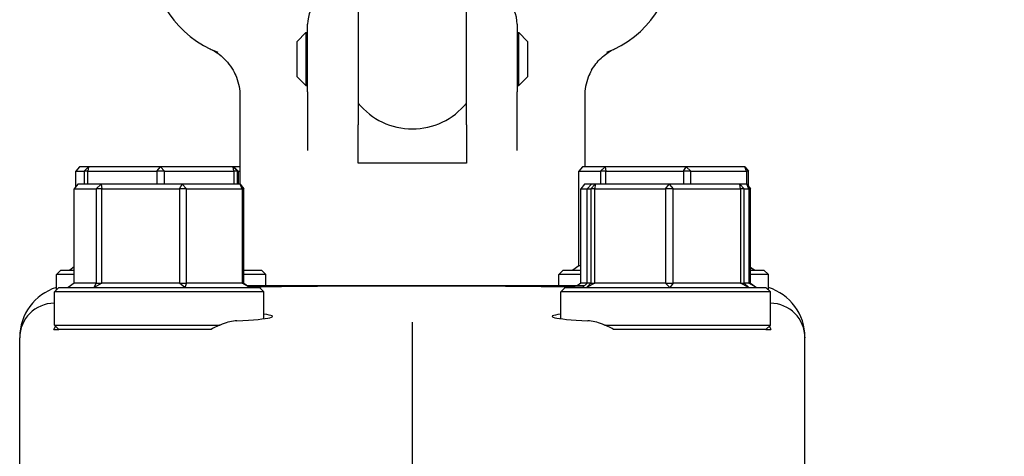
# Model space of a CAD drawing. Header units: inches. Extents: x 5 to 1128, y -85 to 748.
# Tile 566 of 656: x 925.15 to 928.68, y 298 to 299.56. Entities that reach past the tile are written whole.
import ezdxf

# ---------------------------------------------------------------- set-up
doc = ezdxf.new("R2010")
doc.units = ezdxf.units.IN
doc.header["$LTSCALE"] = 32
doc.header["$MEASUREMENT"] = 0
doc.layers.add('Visible (ANSI)', color=7, linetype='Continuous', lineweight=30)

msp = doc.modelspace()

# ---------------------------------------------------------------- linework, layer by layer
at = {"layer": 'Visible (ANSI)'}
for p, q in [((926.36203, 299.67117), (926.36203, 299.18625)), ((926.74953, 299.18625), (926.74953, 299.67117)), ((926.18078, 299.30371), (926.18078, 299.54617)), ((926.93078, 299.54617), (926.93078, 299.30371)), ((926.14328, 299.48492), (926.17453, 299.51617)), ((926.17453, 299.51617), (926.17453, 299.32617)), ((926.17453, 299.51617), (926.18078, 299.51617)), ((926.93078, 299.51617), (926.93703, 299.51617)), ((926.93703, 299.32617), (926.93703, 299.51617)), ((926.96828, 299.48492), (926.93703, 299.51617)), ((926.14328, 299.35742), (926.14328, 299.48492)), ((926.96828, 299.48492), (926.96828, 299.35742)), ((926.14328, 299.35742), (926.17453, 299.32617)), ((926.96828, 299.35742), (926.93703, 299.32617)), ((926.17453, 299.32617), (926.18078, 299.32617)), ((926.93078, 299.32617), (926.93703, 299.32617)), ((925.93828, 299.28863), (925.93828, 298.97242)), ((926.18078, 299.30371), (926.18078, 299.09405)), ((926.93078, 299.09405), (926.93078, 299.30371)), ((927.17328, 299.28863), (927.17328, 299.03492)), ((926.36203, 299.0481), (926.36203, 299.18625)), ((926.74953, 299.18625), (926.74953, 299.0481)), ((925.36399, 299.03492), (925.35097, 299.01929)), ((925.39565, 299.03492), (925.36399, 299.03492)), ((925.38006, 299.01929), (925.39565, 299.03492)), ((925.39565, 299.03492), (925.39347, 299.01929)), ((925.65425, 299.03492), (925.39565, 299.03492)), ((925.64067, 299.01929), (925.65425, 299.03492)), ((925.65425, 299.03492), (925.66773, 299.01929)), ((925.91439, 299.03492), (925.65425, 299.03492)), ((925.9164, 299.01929), (925.91439, 299.03492)), ((925.91439, 299.03492), (925.93005, 299.01929)), ((925.91592, 299.03492), (925.91439, 299.03492)), ((925.93828, 299.03492), (925.91592, 299.03492)), ((925.93151, 299.01929), (925.91592, 299.03492)), ((926.74953, 299.0481), (926.36203, 299.0481)), ((927.16555, 299.03492), (927.1523, 299.01929)), ((927.24664, 299.03492), (927.16555, 299.03492)), ((927.22981, 299.01929), (927.24664, 299.03492)), ((927.24664, 299.03492), (927.24919, 299.01929)), ((927.53688, 299.03492), (927.24664, 299.03492)), ((927.52662, 299.01929), (927.53688, 299.03492)), ((927.53688, 299.03492), (927.55267, 299.01929)), ((927.74602, 299.03492), (927.53688, 299.03492)), ((927.75259, 299.01929), (927.74602, 299.03492)), ((927.74602, 299.03492), (927.75927, 299.01929)), ((925.35097, 298.96419), (925.35097, 299.01929)), ((925.35097, 299.01929), (925.38006, 299.01929)), ((925.39347, 299.01929), (925.38006, 299.01929)), ((925.38006, 299.01929), (925.38006, 298.97242)), ((925.39347, 298.97242), (925.39347, 299.01929)), ((925.39347, 299.01929), (925.64067, 299.01929)), ((925.66773, 299.01929), (925.64067, 299.01929)), ((925.64067, 299.01929), (925.64067, 298.97242)), ((925.66773, 298.97242), (925.66773, 299.01929)), ((925.66773, 299.01929), (925.9164, 299.01929)), ((925.93005, 299.01929), (925.9164, 299.01929)), ((925.9164, 299.01929), (925.9164, 298.97242)), ((925.93005, 298.97242), (925.93005, 299.01929)), ((925.93005, 299.01929), (925.93151, 299.01929)), ((925.93151, 299.01929), (925.93828, 299.01929)), ((925.93151, 299.01929), (925.93151, 298.97242)), ((927.1523, 298.68054), (927.1523, 299.01929)), ((927.1523, 299.01929), (927.22981, 299.01929)), ((927.24919, 299.01929), (927.22981, 299.01929)), ((927.22981, 299.01929), (927.22981, 298.97242)), ((927.24919, 298.97242), (927.24919, 299.01929)), ((927.24919, 299.01929), (927.52662, 299.01929)), ((927.55267, 299.01929), (927.52662, 299.01929)), ((927.52662, 299.01929), (927.52662, 298.97242)), ((927.55267, 298.97242), (927.55267, 299.01929)), ((927.55267, 299.01929), (927.75259, 299.01929)), ((927.75927, 299.01929), (927.75259, 299.01929)), ((927.75259, 299.01929), (927.75259, 298.97242)), ((927.75927, 298.96576), (927.75927, 299.01929)), ((925.35792, 298.97242), (925.34473, 298.95679)), ((925.4408, 298.97242), (925.35792, 298.97242)), ((925.42396, 298.95679), (925.4408, 298.97242)), ((925.4408, 298.97242), (925.44345, 298.95679)), ((925.73149, 298.97242), (925.4408, 298.97242)), ((925.72132, 298.95679), (925.73149, 298.97242)), ((925.73149, 298.97242), (925.74733, 298.95679)), ((925.93929, 298.97242), (925.73149, 298.97242)), ((925.94596, 298.95679), (925.93929, 298.97242)), ((925.93929, 298.97242), (925.95248, 298.95679)), ((927.17227, 298.97242), (927.15909, 298.95679)), ((927.19728, 298.97242), (927.17227, 298.97242)), ((927.19728, 298.97242), (927.18196, 298.95679)), ((927.19449, 298.95679), (927.21038, 298.97242)), ((927.21038, 298.97242), (927.19728, 298.97242)), ((927.21038, 298.97242), (927.20903, 298.95679)), ((927.47606, 298.97242), (927.21038, 298.97242)), ((927.46299, 298.95679), (927.47606, 298.97242)), ((927.47606, 298.97242), (927.49003, 298.95679)), ((927.72864, 298.97242), (927.47606, 298.97242)), ((927.73147, 298.95679), (927.72864, 298.97242)), ((927.72864, 298.97242), (927.74396, 298.95679)), ((927.75365, 298.97242), (927.72864, 298.97242)), ((927.76032, 298.95679), (927.75365, 298.97242)), ((927.75365, 298.97242), (927.76684, 298.95679)), ((925.34473, 298.61804), (925.34473, 298.95679)), ((925.34473, 298.95679), (925.42396, 298.95679)), ((925.44345, 298.95679), (925.42396, 298.95679)), ((925.42396, 298.95679), (925.42396, 298.61804)), ((925.44345, 298.61804), (925.44345, 298.95679)), ((925.44345, 298.95679), (925.72132, 298.95679)), ((925.74733, 298.95679), (925.72132, 298.95679)), ((925.72132, 298.95679), (925.72132, 298.61804)), ((925.74733, 298.61804), (925.74733, 298.95679)), ((925.74733, 298.95679), (925.94596, 298.95679)), ((925.95248, 298.95679), (925.94596, 298.95679)), ((925.94596, 298.95679), (925.94596, 298.61804)), ((925.95248, 298.61804), (925.95248, 298.95679)), ((927.15909, 298.61804), (927.15909, 298.95679)), ((927.15909, 298.95679), (927.18196, 298.95679)), ((927.18196, 298.61804), (927.18196, 298.95679)), ((927.18196, 298.95679), (927.19449, 298.95679)), ((927.20903, 298.95679), (927.19449, 298.95679)), ((927.19449, 298.95679), (927.19449, 298.61804)), ((927.20903, 298.61804), (927.20903, 298.95679)), ((927.20903, 298.95679), (927.46299, 298.95679)), ((927.49003, 298.95679), (927.46299, 298.95679)), ((927.46299, 298.95679), (927.46299, 298.61804)), ((927.49003, 298.61804), (927.49003, 298.95679)), ((927.49003, 298.95679), (927.73147, 298.95679)), ((927.74396, 298.95679), (927.73147, 298.95679)), ((927.73147, 298.95679), (927.73147, 298.61804)), ((927.74396, 298.61804), (927.74396, 298.95679)), ((927.74396, 298.95679), (927.76032, 298.95679)), ((927.76684, 298.95679), (927.76032, 298.95679)), ((927.76032, 298.95679), (927.76032, 298.61804)), ((927.76684, 298.61804), (927.76684, 298.95679)), ((927.1523, 298.68054), (927.13058, 298.66492)), ((927.15909, 298.68054), (927.1523, 298.68054)), ((925.29641, 298.66492), (925.28078, 298.64929)), ((925.34473, 298.64929), (925.28078, 298.64929)), ((925.28078, 298.59397), (925.28078, 298.64929)), ((925.29641, 298.66492), (925.34473, 298.66492)), ((925.34473, 298.67614), (925.32883, 298.66492)), ((925.95248, 298.66492), (926.01516, 298.66492)), ((926.03078, 298.64929), (925.95248, 298.64929)), ((926.01516, 298.66492), (926.03078, 298.64929)), ((926.03078, 298.60867), (926.03078, 298.64929)), ((927.09641, 298.66492), (927.08078, 298.64929)), ((927.15909, 298.64929), (927.08078, 298.64929)), ((927.08078, 298.60867), (927.08078, 298.64929)), ((927.09641, 298.66492), (927.15909, 298.66492)), ((927.76684, 298.6751), (927.78098, 298.66492)), ((927.78098, 298.66492), (927.76684, 298.67271)), ((927.76684, 298.66492), (927.81516, 298.66492)), ((927.83078, 298.64929), (927.76684, 298.64929)), ((927.81516, 298.66492), (927.83078, 298.64929)), ((927.83078, 298.59397), (927.83078, 298.64929)), ((925.34473, 298.61804), (925.32289, 298.60242)), ((925.42396, 298.61804), (925.34473, 298.61804)), ((925.41577, 298.60242), (925.42396, 298.61804)), ((925.44345, 298.61804), (925.41577, 298.60242)), ((925.42396, 298.61804), (925.44345, 298.61804)), ((925.72132, 298.61804), (925.44345, 298.61804)), ((925.72132, 298.61804), (925.74733, 298.61804)), ((925.74148, 298.60242), (925.72132, 298.61804)), ((925.74733, 298.61804), (925.74148, 298.60242)), ((925.94596, 298.61804), (925.74733, 298.61804)), ((925.97432, 298.60242), (925.94596, 298.61804)), ((925.94596, 298.61804), (925.95248, 298.61804)), ((925.95248, 298.61804), (925.97432, 298.60242)), ((927.15909, 298.61804), (927.14598, 298.60867)), ((927.18196, 298.61804), (927.15909, 298.61804)), ((927.18196, 298.61804), (927.16527, 298.60242)), ((927.17995, 298.60242), (927.19449, 298.61804)), ((927.20903, 298.61804), (927.17995, 298.60242)), ((927.19449, 298.61804), (927.18196, 298.61804)), ((927.19449, 298.61804), (927.20903, 298.61804)), ((927.46299, 298.61804), (927.20903, 298.61804)), ((927.47764, 298.60242), (927.46299, 298.61804)), ((927.46299, 298.61804), (927.49003, 298.61804)), ((927.49003, 298.61804), (927.47764, 298.60242)), ((927.73147, 298.61804), (927.49003, 298.61804)), ((927.76065, 298.60242), (927.73147, 298.61804)), ((927.73147, 298.61804), (927.74396, 298.61804)), ((927.74396, 298.61804), (927.76065, 298.60242)), ((927.76032, 298.61804), (927.74396, 298.61804)), ((927.78867, 298.60242), (927.76032, 298.61804)), ((927.76032, 298.61804), (927.76684, 298.61804)), ((927.76684, 298.61804), (927.78867, 298.60242)), ((925.28923, 298.60242), (925.2736, 298.58679)), ((926.0236, 298.58679), (925.2736, 298.58679)), ((925.2736, 298.46804), (925.2736, 298.58679)), ((925.28923, 298.60242), (926.00798, 298.60242)), ((926.55568, 298.60867), (925.96558, 298.60867)), ((926.00798, 298.60242), (926.0236, 298.58679)), ((926.0236, 298.49044), (926.0236, 298.58679)), ((927.17195, 298.60867), (926.55568, 298.60867)), ((927.10359, 298.60242), (927.08796, 298.58679)), ((927.83796, 298.58679), (927.08796, 298.58679)), ((927.08796, 298.49044), (927.08796, 298.58679)), ((927.10359, 298.60242), (927.82234, 298.60242)), ((927.82234, 298.60242), (927.83796, 298.58679)), ((927.83796, 298.46804), (927.83796, 298.58679)), ((926.55578, 298.35379), (926.55578, 298.47874)), ((925.27183, 298.45242), (925.28923, 298.45242)), ((925.2736, 298.46804), (925.86732, 298.46804)), ((925.28923, 298.45242), (925.2736, 298.46804)), ((925.7369, 298.45242), (925.28923, 298.45242)), ((927.24425, 298.46804), (927.83796, 298.46804)), ((927.82234, 298.45242), (927.37467, 298.45242)), ((927.82234, 298.45242), (927.83796, 298.46804)), ((927.82234, 298.45242), (927.83973, 298.45242)), ((925.14953, 298.42457), (925.14953, 298.42186)), ((925.14953, 297.93679), (925.14953, 298.42186)), ((927.96203, 298.42457), (927.96203, 298.42186)), ((927.96203, 297.93679), (927.96203, 298.42186)), ((926.55578, 297.93679), (926.55578, 298.35379))]:
    msp.add_line(p, q, dxfattribs=at)
for centre, radius, start, end in [((925.99328, 299.79617), 0.375, 180, 249.10429), ((927.11828, 299.79617), 0.375, 290.89571, 0), ((926.30578, 299.54617), 0.125, 90, 180), ((926.80578, 299.54617), 0.125, 0, 90), ((926.55578, 299.42117), 0.25, 219.19497, 320.80503)]:
    msp.add_arc(centre, radius, start, end, dxfattribs=at)
for centre, major_axis, ratio, start_param, end_param in [((925.33869, 298.42349), (0.18003, -0.0586), 0.9903423, 2.1937689, 3.4534494), ((927.77288, 298.42349), (-0.18003, -0.0586), 0.9903423, 2.829736, 4.0894164), ((925.27564, 298.421), (-0.1175, 0.04626), 0.9899206, 5.1001048, 6.6547973), ((927.83593, 298.421), (0.1175, 0.04626), 0.9899206, 5.9115734, 7.4662658), ((925.6486, 298.49863), (0.40625, 0), 0.0524078, 5.4675538, 6.6779764), ((927.46296, 298.49863), (0.40625, 0), 0.0524078, 2.7468015, 3.9572242)]:
    msp.add_ellipse(centre, major_axis=major_axis, ratio=ratio, start_param=start_param, end_param=end_param, dxfattribs=at)
for points, knots in [([(948.01561, 304.60867), (948.00802, 304.57199), (948.00015, 304.53537), (947.99199, 304.49883), (947.99067, 304.49289), (947.98933, 304.48695), (947.98799, 304.48102), (947.94245, 304.27935), (947.88827, 304.0799), (947.826, 303.88357), (947.82093, 303.86758), (947.8158, 303.85159), (947.81061, 303.83561), (947.80814, 303.828), (947.80565, 303.82038), (947.80315, 303.81277), (947.76985, 303.71135), (947.73422, 303.61027), (947.6965, 303.51018), (947.69314, 303.50129), (947.68978, 303.49241), (947.68639, 303.48353), (947.60745, 303.27647), (947.5194, 303.07318), (947.42309, 302.87456), (947.41784, 302.86373), (947.41257, 302.85293), (947.40727, 302.84213), (947.36147, 302.7488), (947.31385, 302.65651), (947.26452, 302.56535), (947.25843, 302.55411), (947.25232, 302.54288), (947.24619, 302.53168), (947.14365, 302.34441), (947.03388, 302.16198), (946.91789, 301.98505), (946.91382, 301.97886), (946.90975, 301.97267), (946.90568, 301.96648), (946.89866, 301.95585), (946.89163, 301.94523), (946.88457, 301.93464), (946.88105, 301.92936), (946.87753, 301.92408), (946.874, 301.91881), (946.81961, 301.83757), (946.76366, 301.75715), (946.70624, 301.67761), (946.69909, 301.66772), (946.69192, 301.65784), (946.68473, 301.64797), (946.55821, 301.47434), (946.42462, 301.30504), (946.28478, 301.14072), (946.27649, 301.13098), (946.26817, 301.12125), (946.25983, 301.11154), (946.19613, 301.03735), (946.13116, 300.96419), (946.06514, 300.89225), (946.05601, 300.88231), (946.04687, 300.87239), (946.0377, 300.86249), (945.89516, 300.70859), (945.74768, 300.56019), (945.59618, 300.41755), (945.5859, 300.40788), (945.57561, 300.39824), (945.56531, 300.38862), (945.52794, 300.35376), (945.49034, 300.31924), (945.45251, 300.28508), (945.41778, 300.25372), (945.3828, 300.2226), (945.34758, 300.19172), (945.33715, 300.18258), (945.3267, 300.17346), (945.31622, 300.16436), (945.1568, 300.02583), (944.99245, 299.89227), (944.82397, 299.76403), (944.81313, 299.75579), (944.80228, 299.74756), (944.79141, 299.73935), (944.73177, 299.69435), (944.67162, 299.65), (944.61101, 299.60634), (944.59062, 299.59165), (944.57018, 299.57704), (944.54969, 299.56251), (944.53867, 299.55469), (944.52763, 299.5469), (944.51658, 299.53913), (944.43496, 299.48172), (944.35252, 299.42554), (944.26938, 299.37059), (944.17315, 299.307), (944.07597, 299.24508), (943.97799, 299.18485), (943.96696, 299.17807), (943.95592, 299.17131), (943.94487, 299.16457), (943.8663, 299.11667), (943.78723, 299.06986), (943.70774, 299.02414), (943.69893, 299.01908), (943.69012, 299.01403), (943.68129, 299.00899), (943.67058, 299.00286), (943.65985, 298.99676), (943.64911, 298.99067), (943.46315, 298.88527), (943.27368, 298.78512), (943.08145, 298.69043), (943.07124, 298.6854), (943.06101, 298.68038), (943.05078, 298.67538), (942.96093, 298.63146), (942.87049, 298.58873), (942.77952, 298.54719), (942.76951, 298.54262), (942.75949, 298.53806), (942.74946, 298.53352), (942.55524, 298.44552), (942.35866, 298.36298), (942.16038, 298.28593), (942.15102, 298.28229), (942.14166, 298.27867), (942.1323, 298.27506), (942.0365, 298.23811), (941.94031, 298.20244), (941.8438, 298.16806), (941.83504, 298.16493), (941.82627, 298.16182), (941.8175, 298.15872), (941.79749, 298.15164), (941.77746, 298.14462), (941.75742, 298.13765), (941.57269, 298.0734), (941.3862, 298.01359), (941.19829, 297.95822), (941.19097, 297.95607), (941.18364, 297.95392), (941.17632, 297.95177), (941.09199, 297.9271), (941.00737, 297.90331), (940.9225, 297.88043), (940.90501, 297.87571), (940.8875, 297.87103), (940.86999, 297.86639), (940.86332, 297.86462), (940.85664, 297.86286), (940.84997, 297.8611), (940.63602, 297.80479), (940.42053, 297.75415), (940.20398, 297.70919), (940.19843, 297.70804), (940.19288, 297.70689), (940.18733, 297.70574), (940.08076, 297.68376), (939.97394, 297.66316), (939.86692, 297.64392), (939.8619, 297.64302), (939.85687, 297.64212), (939.85185, 297.64122), (939.79646, 297.63133), (939.74103, 297.62181), (939.68555, 297.61265), (939.51953, 297.58526), (939.35295, 297.56111), (939.18598, 297.5402), (939.18225, 297.53973), (939.17851, 297.53926), (939.17478, 297.5388), (939.06426, 297.52506), (938.95357, 297.51274), (938.84276, 297.50184), (938.83976, 297.50154), (938.83675, 297.50125), (938.83375, 297.50095), (938.60725, 297.47882), (938.38027, 297.46262), (938.1529, 297.4523), (938.15151, 297.45223), (938.15012, 297.45217), (938.14873, 297.45211), (938.03485, 297.44698), (937.9209, 297.44332), (937.80692, 297.44115), (937.80633, 297.44114), (937.80575, 297.44113), (937.80516, 297.44112), (937.72168, 297.43954), (937.63818, 297.43875), (937.55468, 297.43876), (937.40899, 297.43877), (937.26328, 297.4412), (937.11764, 297.44604), (937.11662, 297.44608), (937.1156, 297.44611), (937.11457, 297.44615), (937.00109, 297.44995), (936.88765, 297.45522), (936.7743, 297.46196), (936.77249, 297.46207), (936.77068, 297.46218), (936.76887, 297.46228), (936.54213, 297.47586), (936.31575, 297.49532), (936.09008, 297.52066), (936.08676, 297.52104), (936.08344, 297.52141), (936.08012, 297.52179), (935.96986, 297.53426), (935.85976, 297.54813), (935.74988, 297.56342), (935.74583, 297.56398), (935.74179, 297.56455), (935.73774, 297.56511), (935.63304, 297.57978), (935.52854, 297.59572), (935.42427, 297.61294), (935.30197, 297.63314), (935.17986, 297.65512), (935.05802, 297.6789), (935.05262, 297.67995), (935.04721, 297.68101), (935.04181, 297.68207), (934.93004, 297.70403), (934.8185, 297.7275), (934.70728, 297.75247), (934.70125, 297.75382), (934.69522, 297.75518), (934.6892, 297.75654), (934.52168, 297.79442), (934.35491, 297.83571), (934.18906, 297.88043), (934.13115, 297.89605), (934.07335, 297.91208), (934.01566, 297.92854), (934.00833, 297.93063), (934.00099, 297.93273), (933.99366, 297.93484), (933.88715, 297.96543), (933.78106, 297.99746), (933.67545, 298.03092), (933.66746, 298.03345), (933.65948, 298.03599), (933.6515, 298.03853), (933.55085, 298.07065), (933.45065, 298.10405), (933.35097, 298.13875), (933.23619, 298.17871), (933.12183, 298.22046), (933.00803, 298.264), (932.99879, 298.26754), (932.98954, 298.27109), (932.9803, 298.27466), (932.88008, 298.3133), (932.78029, 298.35334), (932.68103, 298.39477), (932.67135, 298.3988), (932.66168, 298.40286), (932.65202, 298.40692), (932.44638, 298.4934), (932.24303, 298.58587), (932.04271, 298.68423), (932.03245, 298.68927), (932.0222, 298.69432), (932.01196, 298.69939), (931.91808, 298.74584), (931.82488, 298.79359), (931.73243, 298.84262), (931.72192, 298.84819), (931.71142, 298.85379), (931.70093, 298.85939), (931.59992, 298.91338), (931.49981, 298.9689), (931.40071, 299.02594), (931.30284, 299.08226), (931.20564, 299.14024), (931.10922, 299.19986), (931.09823, 299.20666), (931.08725, 299.21348), (931.07628, 299.22032), (930.99769, 299.26931), (930.91964, 299.31941), (930.84219, 299.37059), (930.82721, 299.38049), (930.81226, 299.39042), (930.79733, 299.4004), (930.7864, 299.4077), (930.77548, 299.41503), (930.76458, 299.42238), (930.67539, 299.48247), (930.58703, 299.54403), (930.49966, 299.60698), (930.39827, 299.68004), (930.29821, 299.75498), (930.19965, 299.83175), (930.18918, 299.8399), (930.17872, 299.84808), (930.16829, 299.85627), (930.08289, 299.92334), (929.99863, 299.99178), (929.91564, 300.06155), (929.90528, 300.07026), (929.89493, 300.07899), (929.88461, 300.08774), (929.80801, 300.15267), (929.73251, 300.21874), (929.65817, 300.28589), (929.56371, 300.37121), (929.47068, 300.45871), (929.37929, 300.54831), (929.36901, 300.55839), (929.35875, 300.5685), (929.34852, 300.57863), (929.27333, 300.65304), (929.19929, 300.72889), (929.12652, 300.80613), (929.11666, 300.81659), (929.10682, 300.82708), (929.09701, 300.83759), (928.94349, 301.00211), (928.79573, 301.17284), (928.65482, 301.34926), (928.64633, 301.35989), (928.63787, 301.37054), (928.62943, 301.3812), (928.56384, 301.46413), (928.49977, 301.54829), (928.4373, 301.63363), (928.4296, 301.64416), (928.42192, 301.6547), (928.41426, 301.66526), (928.35354, 301.74904), (928.29449, 301.83378), (928.23718, 301.9194), (928.22249, 301.94134), (928.2079, 301.96337), (928.1934, 301.98548), (928.1855, 301.99753), (928.17763, 302.00961), (928.16979, 302.02171)], [0.23763047, 0.23763047, 0.23763047, 0.23763047, 0.23945103, 0.23945103, 0.23945103, 0.23974697, 0.23974697, 0.23974697, 0.24980076, 0.24980076, 0.24980076, 0.25061985, 0.25061985, 0.25061985, 0.25101027, 0.25101027, 0.25101027, 0.25621244, 0.25621244, 0.25621244, 0.25667456, 0.25667456, 0.25667456, 0.26745311, 0.26745311, 0.26745311, 0.26804034, 0.26804034, 0.26804034, 0.27311813, 0.27311813, 0.27311813, 0.27374433, 0.27374433, 0.27374433, 0.2842074, 0.2842074, 0.2842074, 0.28457387, 0.28457387, 0.28457387, 0.28520415, 0.28520415, 0.28520415, 0.28551824, 0.28551824, 0.28551824, 0.29036065, 0.29036065, 0.29036065, 0.29096314, 0.29096314, 0.29096314, 0.30156428, 0.30156428, 0.30156428, 0.30219304, 0.30219304, 0.30219304, 0.30699687, 0.30699687, 0.30699687, 0.30766091, 0.30766091, 0.30766091, 0.31798617, 0.31798617, 0.31798617, 0.31868624, 0.31868624, 0.31868624, 0.32122381, 0.32122381, 0.32122381, 0.32355333, 0.32355333, 0.32355333, 0.32424304, 0.32424304, 0.32424304, 0.33474306, 0.33474306, 0.33474306, 0.3354185, 0.3354185, 0.3354185, 0.33912366, 0.33912366, 0.33912366, 0.34036984, 0.34036984, 0.34036984, 0.34104004, 0.34104004, 0.34104004, 0.34599081, 0.34599081, 0.34599081, 0.35172097, 0.35172097, 0.35172097, 0.352366, 0.352366, 0.352366, 0.35695242, 0.35695242, 0.35695242, 0.35746054, 0.35746054, 0.35746054, 0.35807772, 0.35807772, 0.35807772, 0.36876319, 0.36876319, 0.36876319, 0.36933107, 0.36933107, 0.36933107, 0.37431795, 0.37431795, 0.37431795, 0.37486693, 0.37486693, 0.37486693, 0.38550058, 0.38550058, 0.38550058, 0.38600227, 0.38600227, 0.38600227, 0.39113586, 0.39113586, 0.39113586, 0.39160203, 0.39160203, 0.39160203, 0.39266608, 0.39266608, 0.39266608, 0.40247456, 0.40247456, 0.40247456, 0.40285663, 0.40285663, 0.40285663, 0.40725602, 0.40725602, 0.40725602, 0.40816277, 0.40816277, 0.40816277, 0.40850818, 0.40850818, 0.40850818, 0.41958007, 0.41958007, 0.41958007, 0.4198637, 0.4198637, 0.4198637, 0.4253113, 0.4253113, 0.4253113, 0.42556695, 0.42556695, 0.42556695, 0.42838578, 0.42838578, 0.42838578, 0.43682079, 0.43682079, 0.43682079, 0.43700942, 0.43700942, 0.43700942, 0.44259209, 0.44259209, 0.44259209, 0.4427435, 0.4427435, 0.4427435, 0.45415456, 0.45415456, 0.45415456, 0.45422436, 0.45422436, 0.45422436, 0.4599393, 0.4599393, 0.4599393, 0.45996873, 0.45996873, 0.45996873, 0.46415469, 0.46415469, 0.46415469, 0.47145886, 0.47145886, 0.47145886, 0.47151019, 0.47151019, 0.47151019, 0.4772018, 0.4772018, 0.4772018, 0.47729258, 0.47729258, 0.47729258, 0.48867808, 0.48867808, 0.48867808, 0.48884558, 0.48884558, 0.48884558, 0.49440932, 0.49440932, 0.49440932, 0.49461432, 0.49461432, 0.49461432, 0.49991637, 0.49991637, 0.49991637, 0.5061353, 0.5061353, 0.5061353, 0.50641119, 0.50641119, 0.50641119, 0.51211772, 0.51211772, 0.51211772, 0.51242705, 0.51242705, 0.51242705, 0.52102437, 0.52102437, 0.52102437, 0.52402644, 0.52402644, 0.52402644, 0.5244082, 0.5244082, 0.5244082, 0.52995405, 0.52995405, 0.52995405, 0.5303734, 0.5303734, 0.5303734, 0.53566253, 0.53566253, 0.53566253, 0.54175282, 0.54175282, 0.54175282, 0.5422477, 0.5422477, 0.5422477, 0.5476158, 0.5476158, 0.5476158, 0.54813913, 0.54813913, 0.54813913, 0.55927152, 0.55927152, 0.55927152, 0.55984166, 0.55984166, 0.55984166, 0.56506666, 0.56506666, 0.56506666, 0.56566069, 0.56566069, 0.56566069, 0.57137991, 0.57137991, 0.57137991, 0.57702743, 0.57702743, 0.57702743, 0.57767117, 0.57767117, 0.57767117, 0.58228285, 0.58228285, 0.58228285, 0.58317458, 0.58317458, 0.58317458, 0.5838272, 0.5838272, 0.5838272, 0.589166, 0.589166, 0.589166, 0.59536199, 0.59536199, 0.59536199, 0.59602014, 0.59602014, 0.59602014, 0.60140635, 0.60140635, 0.60140635, 0.60207884, 0.60207884, 0.60207884, 0.60706871, 0.60706871, 0.60706871, 0.61340896, 0.61340896, 0.61340896, 0.61412222, 0.61412222, 0.61412222, 0.61935995, 0.61935995, 0.61935995, 0.62006947, 0.62006947, 0.62006947, 0.63117187, 0.63117187, 0.63117187, 0.63184054, 0.63184054, 0.63184054, 0.63703892, 0.63703892, 0.63703892, 0.63768002, 0.63768002, 0.63768002, 0.64276595, 0.64276595, 0.64276595, 0.64406947, 0.64406947, 0.64406947, 0.64477999, 0.64477999, 0.64477999, 0.64477999]), ([(925.83162, 299.45781), (925.83171, 299.45776), (925.8318, 299.45772), (925.83428, 299.45653), (925.83661, 299.45535), (925.83886, 299.45415)], [-0.369912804, -0.369912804, -0.369912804, -0.369912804, -0.369497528, -0.369497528, -0.358790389, -0.358790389, -0.358790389, -0.358790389]), ([(927.2727, 299.45415), (927.27496, 299.45535), (927.27728, 299.45653), (927.27976, 299.45772), (927.27986, 299.45776), (927.27995, 299.45781)], [-0.020804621, -0.020804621, -0.020804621, -0.020804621, 0, 0, 0.00080674, 0.00080674, 0.00080674, 0.00080674]), ([(925.83886, 299.45415), (925.83981, 299.45364), (925.84075, 299.45313), (925.85134, 299.44729), (925.87284, 299.43443), (925.90112, 299.40131), (925.90799, 299.39151), (925.91388, 299.38112)], [0.01027275, 0.01027275, 0.01027275, 0.01027275, 0.01655356, 0.01655356, 0.11390533, 0.11390533, 0.15067112, 0.15067112, 0.15067112, 0.15067112]), ([(927.19768, 299.38112), (927.20678, 299.39715), (927.21818, 299.41175), (927.24614, 299.43837), (927.25989, 299.44694), (927.26982, 299.4526), (927.27141, 299.45346), (927.2727, 299.45415)], [0, 0, 0, 0, 0.14044728, 0.14044728, 0.29472543, 0.29472543, 0.32889511, 0.32889511, 0.32889511, 0.32889511]), ([(925.91388, 299.38112), (925.91844, 299.37308), (925.92241, 299.3647), (925.93403, 299.33454), (925.93828, 299.31168), (925.93828, 299.28863)], [0.29103261, 0.29103261, 0.29103261, 0.29103261, 0.36171436, 0.36171436, 0.53738428, 0.53738428, 0.53738428, 0.53738428]), ([(927.19768, 299.38112), (927.19313, 299.37308), (927.18916, 299.3647), (927.17753, 299.33454), (927.17328, 299.31168), (927.17328, 299.28863)], [0.29103261, 0.29103261, 0.29103261, 0.29103261, 0.36171436, 0.36171436, 0.53738428, 0.53738428, 0.53738428, 0.53738428]), ([(925.9714, 298.6045), (925.97654, 298.60463), (925.98176, 298.60475), (926.05821, 298.60648), (926.14149, 298.60742), (926.30914, 298.60835), (926.39011, 298.60848), (926.4887, 298.60854), (926.50456, 298.60855), (926.52992, 298.60855), (926.53939, 298.60855), (926.55746, 298.60855), (926.56604, 298.60855), (926.58586, 298.60855), (926.59708, 298.60855), (926.63075, 298.60854), (926.65314, 298.60852), (926.73118, 298.60844), (926.78594, 298.60834), (926.93055, 298.60773), (927.0154, 298.60698), (927.11687, 298.60508), (927.14273, 298.60448), (927.16675, 298.6038)], [4.286994, 4.286994, 4.286994, 4.286994, 4.3433226, 4.3433226, 5.1013156, 5.1013156, 5.7353123, 5.7353123, 5.8564738, 5.8564738, 5.9286995, 5.9286995, 5.9941278, 5.9941278, 6.0797236, 6.0797236, 6.2512222, 6.2512222, 6.6809245, 6.6809245, 7.4266324, 7.4266324, 7.7047488, 7.7047488, 7.7047488, 7.7047488]), ([(925.92705, 298.48312), (925.91118, 298.48234), (925.89333, 298.47807), (925.86184, 298.46611), (925.84841, 298.45972), (925.83549, 298.45242)], [0.53727464, 0.53727464, 0.53727464, 0.53727464, 0.70123165, 0.70123165, 0.81966305, 0.81966305, 0.81966305, 0.81966305]), ([(927.27607, 298.45242), (927.26318, 298.45971), (927.24977, 298.46609), (927.21827, 298.47806), (927.2004, 298.48234), (927.18451, 298.48312)], [1.49579577, 1.49579577, 1.49579577, 1.49579577, 1.61405233, 1.61405233, 1.77819273, 1.77819273, 1.77819273, 1.77819273])]:
    msp.add_open_spline(points, degree=3, knots=knots, dxfattribs=at)
for points in [[(925.27183, 298.45242), (925.27376, 298.4564), (925.27583, 298.46016), (925.27798, 298.46367)], [(927.83358, 298.46367), (927.83574, 298.46016), (927.83781, 298.4564), (927.83973, 298.45242)]]:
    msp.add_open_spline(points, degree=3, dxfattribs=at)
for points, weights in [([(925.83549, 298.45242), (925.78642, 298.45242), (925.7369, 298.45242)], [0.999903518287, 0.999901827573, 0.9999171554]), ([(927.37467, 298.45242), (927.32514, 298.45242), (927.27607, 298.45242)], [0.999917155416, 0.999901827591, 0.999903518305])]:
    msp.add_rational_spline(points, weights, degree=2, dxfattribs=at)

doc.saveas('drawing.dxf')
